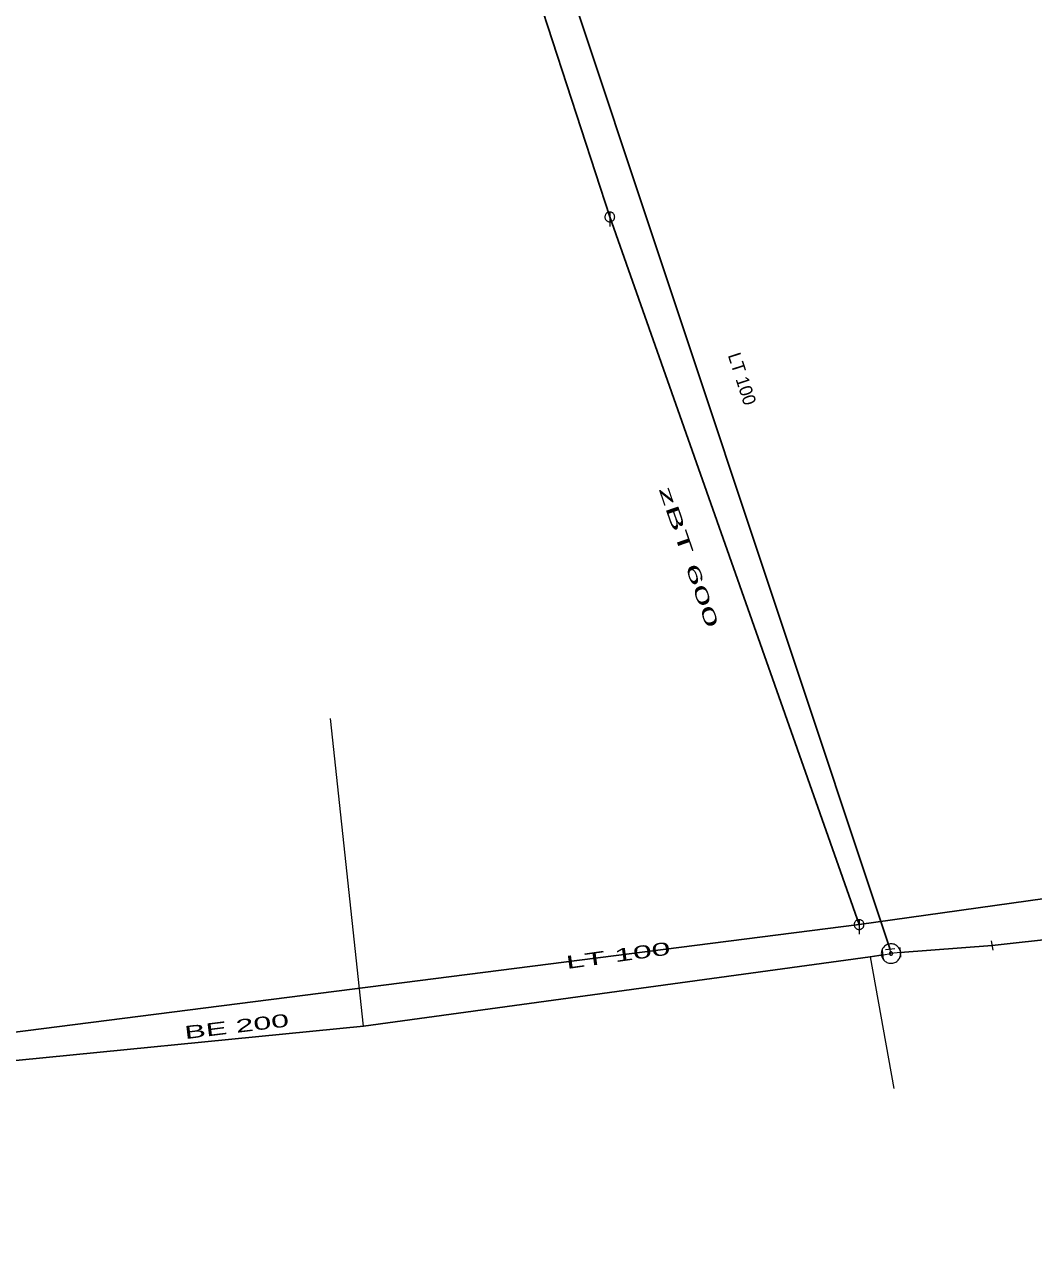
# Model space of a CAD drawing. Extents: x -687515 to -686506, y -974029 to -973461.
# Drawn here: x -687114.2 to -687062.3, y -973692.5 to -973629 of the extents above; entities that cross this region are included whole.
import ezdxf
from ezdxf.enums import TextEntityAlignment as Align

# ---------------------------------------------------------------- set-up
doc = ezdxf.new("R2010")
doc.units = 0
doc.header["$LTSCALE"] = 0.27
for name, color, linetype, lineweight in [('1', 7, 'Continuous', 13), ('13', 7, 'Continuous', 13), ('14', 7, 'Continuous', 25), ('17', 7, 'Continuous', 25), ('22', 7, 'Continuous', 13), ('34', 7, 'Continuous', 13), ('47', 7, 'Continuous', 13)]:
    doc.layers.add(name, color=color, linetype=linetype, lineweight=lineweight)

msp = doc.modelspace()

# ---------------------------------------------------------------- linework, layer by layer
at = {"layer": '13'}
for p, q in [((-687096.75, -973680.521), (-687098.455, -973664.686)), ((-687070.692, -973676.951), (-687069.473, -973683.731))]:
    msp.add_line(p, q, dxfattribs=at)
at = {"layer": '14'}
for p, q in [((-687084.086, -973638.868), (-687090.996, -973617.6)), ((-687031.047, -973669.628), (-687071.261, -973675.291))]:
    msp.add_line(p, q, dxfattribs=at)
at = {"layer": '14', "lineweight": 13}
msp.add_line((-687070.029, -973676.849), (-687069.62, -973676.781), dxfattribs=at)
at = {"layer": '14'}
msp.add_lwpolyline([(-687154.392, -973685.982), (-687134.323, -973683.33), (-687071.261, -973675.291), (-687084.086, -973638.868)], dxfattribs=at)
at = {"layer": '14', "lineweight": 13}
msp.add_lwpolyline([(-687069.149, -973676.719), (-687069.62, -973676.781), (-687069.662, -973676.57)], dxfattribs=at)
at = {"layer": '17'}
for p, q in [((-686864.483, -973654.051), (-687064.409, -973676.368)), ((-687064.409, -973676.368), (-687069.149, -973676.719))]:
    msp.add_line(p, q, dxfattribs=at)
for points in [[(-687069.662, -973676.57), (-687086.649, -973625.5), (-687087.478, -973622.912)], [(-687070.029, -973676.849), (-687070.692, -973676.951), (-687096.75, -973680.521), (-687117.267, -973682.535), (-687132.432, -973689.241), (-687145.032, -973692.468)]]:
    msp.add_lwpolyline(points, dxfattribs=at)
at = {"layer": '22'}
for p, q in [((-687084.085, -973638.616), (-687084.086, -973639.36)), ((-687071.26, -973675.039), (-687071.261, -973675.782))]:
    msp.add_line(p, q, dxfattribs=at)
for points in [[(-687083.834, -973638.868), (-687083.835, -973638.842), (-687083.839, -973638.816), (-687083.845, -973638.79), (-687083.855, -973638.766), (-687083.867, -973638.742), (-687083.881, -973638.72), (-687083.898, -973638.699), (-687083.916, -973638.681), (-687083.937, -973638.664), (-687083.959, -973638.65), (-687083.983, -973638.638), (-687084.007, -973638.628), (-687084.033, -973638.622), (-687084.059, -973638.618), (-687084.085, -973638.616), (-687084.111, -973638.617), (-687084.137, -973638.621), (-687084.163, -973638.627), (-687084.188, -973638.637), (-687084.211, -973638.649), (-687084.233, -973638.663), (-687084.254, -973638.68), (-687084.272, -973638.698), (-687084.289, -973638.719), (-687084.303, -973638.741), (-687084.315, -973638.765), (-687084.325, -973638.789), (-687084.332, -973638.815), (-687084.336, -973638.841), (-687084.338, -973638.867), (-687084.337, -973638.893), (-687084.333, -973638.919), (-687084.326, -973638.945), (-687084.316, -973638.97), (-687084.304, -973638.993), (-687084.29, -973639.015), (-687084.273, -973639.036), (-687084.255, -973639.054), (-687084.234, -973639.071), (-687084.212, -973639.085), (-687084.189, -973639.097), (-687084.164, -973639.107), (-687084.138, -973639.114), (-687084.112, -973639.118), (-687084.086, -973639.12), (-687084.06, -973639.119), (-687084.034, -973639.115), (-687084.008, -973639.108), (-687083.984, -973639.098), (-687083.96, -973639.086), (-687083.938, -973639.072), (-687083.917, -973639.055), (-687083.899, -973639.037), (-687083.882, -973639.016), (-687083.868, -973638.994), (-687083.856, -973638.971), (-687083.846, -973638.946), (-687083.84, -973638.92), (-687083.836, -973638.894)], [(-687071.009, -973675.291), (-687071.01, -973675.265), (-687071.014, -973675.239), (-687071.02, -973675.213), (-687071.03, -973675.189), (-687071.042, -973675.165), (-687071.056, -973675.143), (-687071.073, -973675.122), (-687071.091, -973675.104), (-687071.112, -973675.087), (-687071.134, -973675.073), (-687071.158, -973675.061), (-687071.182, -973675.051), (-687071.208, -973675.045), (-687071.234, -973675.041), (-687071.26, -973675.039), (-687071.286, -973675.04), (-687071.312, -973675.044), (-687071.338, -973675.05), (-687071.363, -973675.06), (-687071.386, -973675.072), (-687071.408, -973675.086), (-687071.429, -973675.103), (-687071.447, -973675.121), (-687071.464, -973675.142), (-687071.478, -973675.164), (-687071.49, -973675.188), (-687071.5, -973675.212), (-687071.507, -973675.238), (-687071.511, -973675.264), (-687071.513, -973675.29), (-687071.512, -973675.316), (-687071.508, -973675.342), (-687071.501, -973675.368), (-687071.491, -973675.393), (-687071.479, -973675.416), (-687071.465, -973675.438), (-687071.448, -973675.459), (-687071.43, -973675.477), (-687071.409, -973675.494), (-687071.387, -973675.508), (-687071.364, -973675.52), (-687071.339, -973675.53), (-687071.313, -973675.537), (-687071.287, -973675.541), (-687071.261, -973675.543), (-687071.235, -973675.542), (-687071.209, -973675.538), (-687071.183, -973675.531), (-687071.159, -973675.521), (-687071.135, -973675.509), (-687071.113, -973675.495), (-687071.092, -973675.478), (-687071.074, -973675.46), (-687071.057, -973675.439), (-687071.043, -973675.417), (-687071.031, -973675.394), (-687071.021, -973675.369), (-687071.015, -973675.343), (-687071.011, -973675.317)]]:
    msp.add_lwpolyline(points, close=True, dxfattribs=at)
at = {"layer": '34'}
for p, q in [((-687064.372, -973676.613), (-687064.445, -973676.122)), ((-687070.004, -973677.095), (-687070.053, -973676.602)), ((-687069.415, -973676.545), (-687069.908, -973676.594)), ((-687069.173, -973676.472), (-687069.124, -973676.965))]:
    msp.add_line(p, q, dxfattribs=at)
at = {"layer": '47'}
for points in [[(-687069.122, -973676.732), (-687069.13, -973676.68), (-687069.143, -973676.629), (-687069.162, -973676.581), (-687069.184, -973676.534), (-687069.213, -973676.489), (-687069.246, -973676.449), (-687069.283, -973676.412), (-687069.323, -973676.379), (-687069.366, -973676.35), (-687069.413, -973676.325), (-687069.462, -973676.306), (-687069.513, -973676.293), (-687069.564, -973676.284), (-687069.616, -973676.281), (-687069.668, -973676.283), (-687069.72, -973676.291), (-687069.771, -973676.304), (-687069.82, -973676.323), (-687069.866, -973676.345), (-687069.911, -973676.374), (-687069.951, -973676.407), (-687069.989, -973676.444), (-687070.022, -973676.484), (-687070.051, -973676.527), (-687070.075, -973676.574), (-687070.094, -973676.623), (-687070.108, -973676.674), (-687070.116, -973676.725), (-687070.119, -973676.777), (-687070.117, -973676.829), (-687070.109, -973676.881), (-687070.096, -973676.932), (-687070.078, -973676.981), (-687070.055, -973677.027), (-687070.026, -973677.072), (-687069.994, -973677.113), (-687069.957, -973677.15), (-687069.917, -973677.183), (-687069.873, -973677.212), (-687069.826, -973677.236), (-687069.777, -973677.255), (-687069.727, -973677.269), (-687069.675, -973677.277), (-687069.623, -973677.28), (-687069.571, -973677.278), (-687069.519, -973677.27), (-687069.468, -973677.257), (-687069.42, -973677.239), (-687069.373, -973677.216), (-687069.328, -973677.187), (-687069.287, -973677.155), (-687069.251, -973677.118), (-687069.218, -973677.078), (-687069.189, -973677.034), (-687069.164, -973676.987), (-687069.145, -973676.938), (-687069.132, -973676.888), (-687069.123, -973676.836), (-687069.12, -973676.784)], [(-687069.538, -973676.773), (-687069.539, -973676.764), (-687069.542, -973676.756), (-687069.544, -973676.748), (-687069.548, -973676.74), (-687069.553, -973676.733), (-687069.558, -973676.726), (-687069.564, -973676.72), (-687069.571, -973676.714), (-687069.578, -973676.71), (-687069.586, -973676.706), (-687069.594, -973676.703), (-687069.602, -973676.7), (-687069.61, -973676.699), (-687069.619, -973676.698), (-687069.627, -973676.699), (-687069.636, -973676.7), (-687069.644, -973676.703), (-687069.652, -973676.705), (-687069.66, -973676.709), (-687069.667, -973676.714), (-687069.674, -973676.719), (-687069.68, -973676.725), (-687069.686, -973676.732), (-687069.691, -973676.739), (-687069.694, -973676.747), (-687069.697, -973676.755), (-687069.7, -973676.763), (-687069.701, -973676.771), (-687069.702, -973676.78), (-687069.701, -973676.788), (-687069.7, -973676.797), (-687069.697, -973676.805), (-687069.695, -973676.813), (-687069.691, -973676.821), (-687069.686, -973676.828), (-687069.682, -973676.835), (-687069.675, -973676.841), (-687069.668, -973676.847), (-687069.661, -973676.852), (-687069.653, -973676.855), (-687069.645, -973676.858), (-687069.637, -973676.861), (-687069.629, -973676.862), (-687069.62, -973676.863), (-687069.612, -973676.862), (-687069.603, -973676.861), (-687069.595, -973676.858), (-687069.587, -973676.856), (-687069.579, -973676.852), (-687069.572, -973676.847), (-687069.565, -973676.843), (-687069.559, -973676.836), (-687069.553, -973676.829), (-687069.549, -973676.822), (-687069.545, -973676.814), (-687069.542, -973676.806), (-687069.539, -973676.798), (-687069.538, -973676.79), (-687069.537, -973676.781)]]:
    msp.add_lwpolyline(points, close=True, dxfattribs=at)

# ---------------------------------------------------------------- texts
at = {"layer": '1'}
msp.add_text('LT 100', height=0.6667, rotation=288, dxfattribs=at).set_placement((-687077.594, -973647.303), align=Align.CENTER)
for s, rotation, width, p in [('zBT 600 ', 289, 2.3, (-687080.244, -973656.738)), ('LT 100', 8, 1.95, (-687083.612, -973677.202)), ('BE 200', 7, 1.85, (-687103.24, -973680.857))]:
    msp.add_text(s, height=0.6667, rotation=rotation, dxfattribs=dict(at, width=width)).set_placement(p, align=Align.CENTER)

doc.saveas('drawing.dxf')
